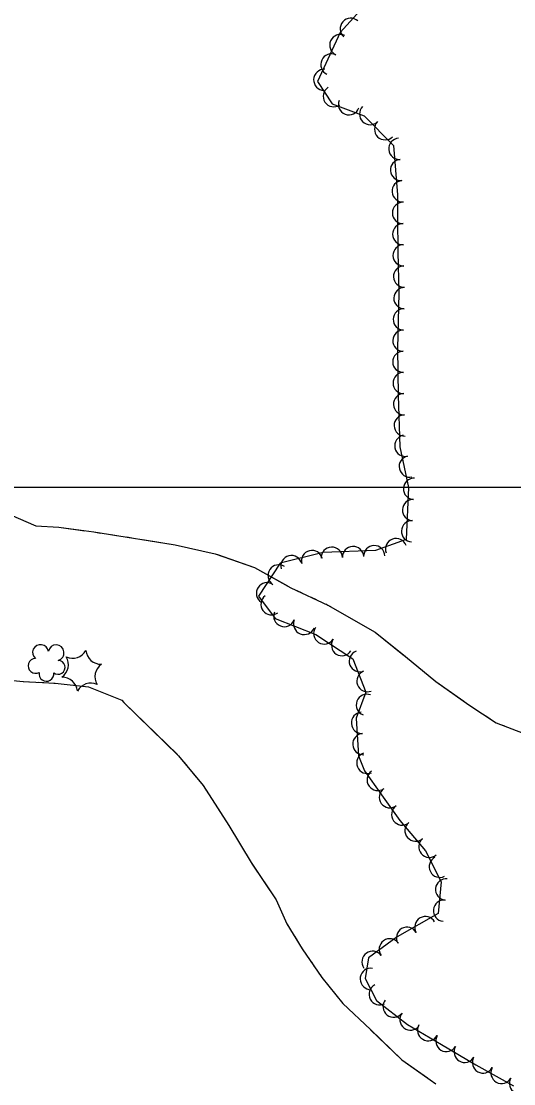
# Model space of a CAD drawing. Extents: x 353423 to 364002, y 127000 to 201942.
# Drawn here: x 362149.2 to 362334.3, y 129775.8 to 130175.1 of the extents above; entities that cross this region are included whole.
import ezdxf

# ---------------------------------------------------------------- set-up
doc = ezdxf.new("R2010")
doc.units = 0
for name, color, linetype in [('E_FEN_Generic', 7, 'Continuous'), ('E_LAND_TreeLine', 7, 'Continuous'), ('E_STRUCT_WingWall', 7, 'Continuous')]:
    doc.layers.add(name, color=color, linetype=linetype)

msp = doc.modelspace()

# ---------------------------------------------------------------- linework, layer by layer
at = {"layer": 'E_FEN_Generic'}
msp.add_lwpolyline([(362285.18, 130188.81), (362269.01, 130170.83), (362260.55, 130152.44), (362266.05, 130144.09), (362278.05, 130139.54), (362289.15, 130128.36), (362290.59, 130109.83), (362290.6, 130101.16), (362290.81, 130088.44), (362291.16, 130072.88), (362290.68, 130052.12), (362290.91, 130034.48), (362291.52, 130015.21), (362294.77, 129999.89), (362293.87, 129980.29), (362282.38, 129976.15), (362262.72, 129975.41), (362246.46, 129971.4), (362238.39, 129959.09), (362244.57, 129950.7), (362259.92, 129944.6), (362273.89, 129935.44), (362278.67, 129922.96), (362275.06, 129913.23), (362275.96, 129899.04), (362278.27, 129893.36), (362284.57, 129884.37), (362291.46, 129874.73), (362301.16, 129863.32), (362307.1, 129851.65), (362305.93, 129839.83), (362290.53, 129830.95), (362279.77, 129823.13), (362278.46, 129815.34), (362282.78, 129807.07), (362294.4, 129798.12), (362307.16, 129790.54), (362320.04, 129782.92), (362334.25, 129774.97)], dxfattribs=at)
for centre, radius, start, end in [((362273.07, 130172.22), 4, 48.0215, 228.0062), ((362269.13, 130166.1), 4, 65.3152, 245.2998), ((362265.79, 130158.83), 4, 65.3152, 245.2998), ((362263.1, 130153.05), 4, 87.8201, 267.8047), ((362266.7, 130146.92), 4, 123.4068, 303.3915), ((362272.39, 130143.92), 4, 159.2013, 339.186), ((362280.34, 130140.19), 4, 134.8045, 314.7892), ((362285.98, 130134.52), 4, 134.8045, 314.7892), ((362291.34, 130127.14), 4, 94.456, 274.4407), ((362291.96, 130119.17), 4, 94.456, 274.4407), ((362292.58, 130111.2), 4, 94.456, 274.4407), ((362292.69, 130103.05), 4, 90.0936, 270.0783), ((362292.79, 130095.08), 4, 90.9311, 270.9157), ((362292.93, 130087.1), 4, 91.3102, 271.2949), ((362293.11, 130079.11), 4, 91.3102, 271.2949), ((362293.21, 130071.02), 4, 88.6775, 268.6622), ((362293.03, 130063.03), 4, 88.6775, 268.6622), ((362292.84, 130055.04), 4, 88.6775, 268.6622), ((362292.84, 130047.12), 4, 90.7614, 270.7461), ((362292.94, 130039.13), 4, 90.7614, 270.7461), ((362293.11, 130031.17), 4, 91.7998, 271.7845), ((362293.36, 130023.18), 4, 91.7998, 271.7845), ((362293.58, 130015.56), 4, 102.0041, 281.9887), ((362295.24, 130007.74), 4, 102.0041, 281.9887), ((362296.84, 129999.38), 4, 87.3666, 267.3513), ((362296.47, 129991.4), 4, 87.3666, 267.3513), ((362296.11, 129983.41), 4, 87.3666, 267.3513), ((362290.09, 129976.7), 4, 19.8436, 199.8283), ((362258.49, 129972.21), 4, 13.8646, 193.8493), ((362265.92, 129973.44), 4, 2.1569, 182.1416), ((362273.91, 129973.74), 4, 2.1569, 182.1416), ((362281.9, 129974.04), 4, 2.1569, 182.1416), ((362250.73, 129970.3), 4, 13.8646, 193.8493), ((362245.96, 129966.81), 4, 56.7721, 236.7568), ((362241.58, 129960.13), 4, 56.7721, 236.7568), ((362243.27, 129955.99), 4, 126.357, 306.3417), ((362248.09, 129951.55), 4, 158.3421, 338.3268), ((362255.52, 129948.6), 4, 158.3421, 338.3268), ((362263.1, 129945.02), 4, 146.7476, 326.7322), ((362156.41, 129937.85), 2.97, 8.3641, 229.598), ((362162.27, 129937.74), 2.97, 286.0149, 168.9882), ((362269.79, 129940.63), 4, 146.7476, 326.7322), ((362154.55, 129932.81), 2.78, 91.335, 299.108), ((362161.17, 129933.29), 5.72, 305.1518, 30.9167), ((362168.49, 129941.42), 5.72, 245.1518, 330.9167), ((362179.19, 129939.15), 5.72, 185.1518, 270.9167), ((362276.46, 129934.59), 4, 110.9852, 290.9698), ((362163.03, 129932.27), 2.61, 230.7202, 88.6528), ((362182.58, 129928.75), 5.72, 125.1518, 210.9167), ((362158.62, 129929.81), 2.78, 168.012, 9.0231), ((362164.56, 129922.88), 5.72, 5.1518, 90.9167), ((362279.32, 129927.12), 4, 110.9852, 290.9698), ((362175.26, 129920.61), 5.72, 65.1518, 150.9167), ((362279.13, 129918.16), 4, 69.6667, 249.6514), ((362277.27, 129911.41), 4, 93.6008, 273.5855), ((362277.78, 129903.43), 4, 93.6008, 273.5855), ((362279.3, 129896.38), 4, 112.2103, 292.1949), ((362283.19, 129889.98), 4, 125.0223, 305.007), ((362287.79, 129883.46), 4, 125.5324, 305.5171), ((362292.43, 129876.96), 4, 125.5324, 305.5171), ((362297.42, 129870.94), 4, 130.3977, 310.3824), ((362302.6, 129864.86), 4, 130.3977, 310.3824), ((362306.54, 129857.35), 4, 116.9853, 296.97), ((362308.92, 129848.8), 4, 84.3254, 264.3101), ((362308.13, 129840.84), 4, 84.3254, 264.3101), ((362301.11, 129834.63), 4, 29.9921, 209.9768), ((362294.19, 129830.64), 4, 29.9921, 209.9768), ((362287.73, 129826.32), 4, 36.016, 216.0007), ((362281.26, 129821.62), 4, 36.016, 216.0007), ((362280.56, 129815.21), 4, 80.4571, 260.4417), ((362283.92, 129809.42), 4, 117.5721, 297.5567), ((362289.16, 129804.8), 4, 142.4083, 322.393), ((362295.49, 129799.92), 4, 142.4083, 322.393), ((362302.14, 129795.95), 4, 149.2795, 329.2642), ((362309.01, 129791.87), 4, 149.3998, 329.3845), ((362315.89, 129787.8), 4, 149.3998, 329.3845), ((362322.75, 129783.8), 4, 150.7822, 330.7668), ((362329.73, 129779.89), 4, 150.7822, 330.7668), ((362336.71, 129775.98), 4, 150.6375, 330.6222)]:
    msp.add_arc(centre, radius, start, end, dxfattribs=at)
at = {"layer": 'E_LAND_TreeLine'}
msp.add_line((360000, 130000), (363500, 130000), dxfattribs=at)
at = {"layer": 'E_STRUCT_WingWall'}
for points in [[(362145.17, 129989.54), (362154.62, 129985.5), (362163.3, 129985), (362176.41, 129983.15), (362191.39, 129980.88), (362207.07, 129978.38), (362222.11, 129974.97), (362236.8, 129969.85), (362250.56, 129962.22), (362264.47, 129955.7), (362282.29, 129945.44), (362293.6, 129936.33), (362304.99, 129926.94), (362317.49, 129918.14), (362327.75, 129911.45), (362337.9, 129907.54)], [(362145.17, 129989.54), (362154.62, 129985.5), (362163.3, 129985), (362173.08, 129983.62)], [(362177.02, 129983.06), (362178.98, 129982.76)], [(362182.92, 129982.16), (362184.89, 129981.87)], [(362188.82, 129981.27), (362190.79, 129980.97)], [(362194.72, 129980.35), (362207.07, 129978.38), (362222.11, 129974.97), (362222.99, 129974.67)], [(362222.99, 129974.67), (362236.8, 129969.85), (362249.25, 129962.95)], [(362252.8, 129961.17), (362254.61, 129960.32)], [(362258.21, 129958.63), (362260.01, 129957.79)], [(362263.62, 129956.1), (362264.47, 129955.7), (362265.38, 129955.18)], [(362268.83, 129953.19), (362282.29, 129945.44), (362292.67, 129937.08)], [(362065.8, 129805.73), (362069.49, 129841.9), (362074.14, 129862.04), (362075.46, 129880.08), (362077.69, 129894.79), (362081.97, 129907.78), (362086.62, 129920.12), (362090.31, 129926.82), (362096.19, 129933.22), (362100.11, 129936.68), (362105.47, 129937.38), (362111.97, 129936.48), (362118.97, 129935.32), (362128.24, 129931.4), (362138.58, 129928.05), (362149.86, 129926.96), (362161.89, 129926.37), (362174.48, 129924.97), (362186.98, 129919.9), (362187.73, 129919.12)], [(362292.67, 129937.08), (362293.6, 129936.33), (362304.99, 129926.94), (362315.54, 129919.52)], [(362150.01, 129926.95), (362151.92, 129926.86)], [(362155.73, 129926.67), (362157.64, 129926.58)], [(362161.45, 129926.39), (362161.89, 129926.37), (362174.48, 129924.97), (362186.98, 129919.9), (362187.73, 129919.12)], [(362187.73, 129919.12), (362208.34, 129899.08), (362217.54, 129887.92), (362227.22, 129872.81), (362235.55, 129858.92), (362244.99, 129844.93), (362249, 129835.91), (362254.83, 129826.51), (362262.15, 129815.73), (362270.02, 129805.96), (362280.43, 129796.16), (362292.23, 129784.75), (362305.09, 129775.78)], [(362187.73, 129919.12), (362207.9, 129899.51)], [(362318.82, 129917.27), (362320.49, 129916.18)], [(362323.83, 129914.01), (362325.49, 129912.93)], [(362328.95, 129910.99), (362330.8, 129910.28)], [(362210.41, 129896.57), (362211.65, 129895.07)], [(362214.11, 129892.07), (362215.34, 129890.58)], [(362217.77, 129887.55), (362218.82, 129885.92)], [(362220.91, 129882.65), (362227.22, 129872.81), (362235.55, 129858.92), (362235.68, 129858.72)], [(362235.68, 129858.72), (362244.99, 129844.93), (362249, 129835.91), (362249.85, 129834.54)], [(362251.89, 129831.24), (362252.91, 129829.6)], [(362254.97, 129826.31), (362256.06, 129824.7)], [(362258.24, 129821.49), (362259.33, 129819.89)], [(362261.51, 129816.68), (362262.15, 129815.73), (362270.02, 129805.96), (362280.43, 129796.16), (362280.52, 129796.07)], [(362280.52, 129796.07), (362292.23, 129784.75), (362301.94, 129777.97)]]:
    msp.add_lwpolyline(points, dxfattribs=at)

doc.saveas('drawing.dxf')
